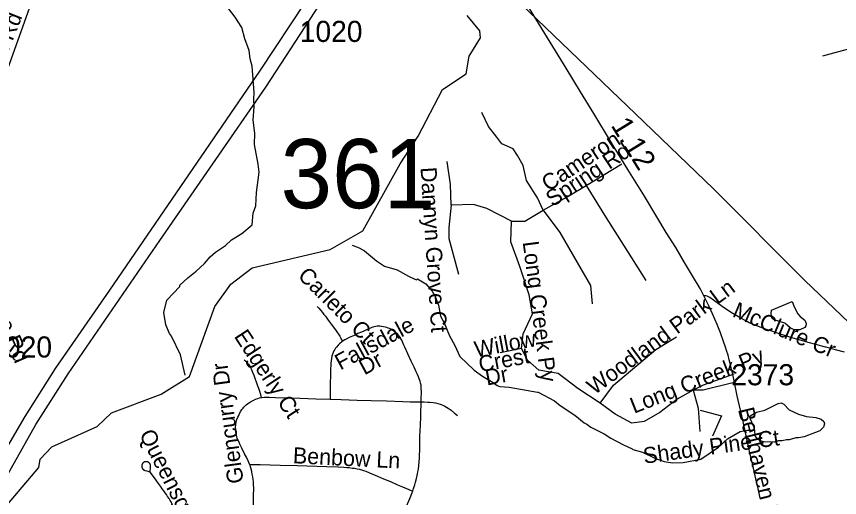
# Model space of a CAD drawing. Extents: x 1383679 to 1536984, y 460658 to 651027.
# Drawn here: x 1417337 to 1422212, y 572175 to 575026 of the extents above; entities that cross this region are included whole.
import ezdxf

# ---------------------------------------------------------------- set-up
doc = ezdxf.new("R2010")
doc.units = 0
for name, color, linetype in [('Exist Hydrographic Creek Single Shore', 7, 'Continuous'), ('Exist Hydrographic Misc Water Feature', 7, 'Continuous'), ('Exist Road Non-System Type 51', 7, 'Continuous'), ('Exist Road Non-System Type 51 Label', 7, 'Continuous'), ('Exist Road Secondary Mileage Hundredths English Label', 7, 'Continuous'), ('Exist Road Secondary Structure Standard Bridge Number Label', 7, 'Continuous'), ('Exist Road Secondary Type 51 Attributed', 7, 'Continuous'), ('Exist Road Secondary Type 51 Divided Attributed', 7, 'Continuous'), ('Exist Road Secondary Type 51 Label', 7, 'Continuous'), ('Exist Road Secondary Type 51 Number Label', 7, 'Continuous'), ('Exist Utilities Electrical Transmission Line', 7, 'Continuous')]:
    doc.layers.add(name, color=color, linetype=linetype)

msp = doc.modelspace()

# ---------------------------------------------------------------- linework, layer by layer
at = {"layer": 'Exist Hydrographic Creek Single Shore'}
msp.add_lwpolyline([(1417049.7, 571826.7), (1417084.6, 571901.5), (1417468.7, 572353.4), (1417477.7, 572402.4), (1417545.7, 572476.5), (1417815.6, 572595.8), (1417899.7, 572676.2), (1418193.7, 572788.4), (1418362.6, 572893.3), (1418512.6, 573307.2), (1418606.6, 573439.9), (1418733.6, 573535.8), (1419194.6, 573644.7), (1419388.6, 573755.7), (1419608.5, 574153.4), (1419716.7, 574317), (1419859.9, 574593.6), (1420000.6, 574686.5), (1420018.5, 574791.3), (1420084.3, 574899.1), (1420081.4, 574941.1), (1420006.5, 575030.9)], dxfattribs=at)
at = {"layer": 'Exist Hydrographic Misc Water Feature'}
for points in [[(1418336.1, 572900.4), (1418307.6, 573020.1), (1418254.1, 573131.3), (1418242.5, 573147.6), (1418221.6, 573198.1), (1418209.3, 573272.4), (1418226.9, 573343.9), (1418304.8, 573426), (1418305, 573434), (1418351.9, 573476.9), (1418400.8, 573515.8), (1418449.9, 573562.6), (1418484.8, 573601.7), (1418515.5, 573629), (1418574.4, 573669.6), (1418611.1, 573702.7), (1418672.6, 573739.9), (1418733.1, 573791.8), (1418738.7, 573859.6), (1418753.7, 573903.3), (1418757.5, 573983.2), (1418774.2, 574102.7), (1418769.3, 574150.8), (1418745.9, 574267.3), (1418749.5, 574335.2), (1418739.2, 574411.4), (1418745, 574491.2), (1418742, 574535.3), (1418744.9, 574575.2), (1418732.4, 574731.4), (1418721.4, 574775.7), (1418714.6, 574823.8), (1418690.1, 574892.4), (1418671.6, 574960.8), (1418633.1, 575021.6), (1418566.9, 575107.2)], [(1419325.3, 573670.8), (1419366.1, 573655), (1419397.8, 573636.3), (1419468.4, 573578.6), (1419515.7, 573545.5), (1419591.3, 573523.8), (1419658.4, 573486.2), (1419696, 573469.3), (1419705.9, 573465.1), (1419712, 573471), (1419761.4, 573441.8), (1419798.5, 573398.9), (1419813.8, 573370.6), (1419836.5, 573314.1), (1419849.1, 573249.8), (1419870.1, 573209.4), (1419901.3, 573132.9), (1419933.2, 573075.9), (1419963.6, 573011.2), (1420047.8, 572929.3), (1420097, 572894.1), (1420160.2, 572856.7), (1420183.8, 572838.1), (1420199.6, 572833.8), (1420255.6, 572828.4), (1420421.8, 572799.1), (1420426.9, 572800.4), (1420523.8, 572748.1), (1420557.2, 572721.4), (1420643.9, 572663.4), (1420698.8, 572618.1), (1420714.7, 572609.7), (1420738.3, 572591.2), (1420817.5, 572553.3), (1420856.8, 572526.4), (1420928, 572488.8), (1420984.2, 572464.6), (1420987.4, 572459.4), (1421045, 572444.1), (1421118.2, 572408.3), (1421173.7, 572389), (1421221.6, 572379.9), (1421285.6, 572382.4), (1421390.1, 572402), (1421494.7, 572474), (1421548.9, 572522.2), (1421623.8, 572566.4), (1421666.1, 572573.4), (1421709.8, 572573.4)], [(1421808, 573285.3), (1421931.5, 573336.6), (1421935.1, 573326.8), (1421942.6, 573304.6), (1421963.7, 573264.1), (1421979.4, 573247.8), (1422006.9, 573227.1), (1422014.5, 573207), (1422012.1, 573193), (1422005.9, 573183.2), (1421975.5, 573167.9), (1421943.5, 573168.6), (1421919.8, 573181.2), (1421888.5, 573207.9), (1421824.9, 573227.4), (1421817, 573233.6), (1421811.2, 573241.7), (1421805.7, 573263.8), (1421808, 573285.3)], [(1421709.8, 572573.4), (1421706.3, 572582.5), (1421706.5, 572590.5), (1421683.5, 572639), (1421679.8, 572653.1), (1421682, 572659), (1421720.4, 572680.1), (1421768.7, 572692.9), (1421847.7, 572733.1), (1421865.8, 572736.6), (1421881.6, 572728.3), (1421912.9, 572695.6), (1421968.2, 572668.3), (1422015.9, 572655.2), (1422071.9, 572649.8), (1422103.6, 572639.1), (1422119.2, 572624.7), (1422123, 572612.7), (1422116.6, 572592.8), (1422094, 572571.3), (1422001.2, 572535.6), (1421969, 572528.3), (1421953, 572528.7), (1421912.9, 572517.6), (1421896.9, 572518), (1421872.7, 572510.6), (1421848.7, 572511.2), (1421824.5, 572503.7), (1421760.5, 572505.2), (1421736.7, 572513.8), (1421722.9, 572524.1), (1421711.3, 572540.3), (1421709.8, 572573.4)]]:
    msp.add_lwpolyline(points, dxfattribs=at)
at = {"layer": 'Exist Road Non-System Type 51'}
for points in [[(1417536.5, 575920), (1417486.9, 575463.4), (1417469.1, 575260.7), (1417440.7, 575157.5), (1417234.6, 574581.4), (1417096.9, 574224.6), (1417011.6, 573989.9), (1416944.1, 573861.9), (1416798.5, 573652.1), (1416671.7, 573478), (1416483.3, 573211)], [(1422595.5, 574908.3), (1422452.4, 574882.7), (1422109.9, 574790.7)], [(1420456.1, 573877.7), (1420421.8, 573951.3), (1420358, 574054.4), (1420338.4, 574142.8), (1420304.1, 574201.7), (1420279.5, 574241), (1420210.9, 574270.4), (1420181.4, 574309.7), (1420132.4, 574373.5), (1420093.1, 574457)], [(1419911.6, 573907.1), (1419906.7, 574029.9), (1419887.1, 574167.3)], [(1420711.2, 574025), (1420922.2, 574152.6)], [(1420456.1, 573877.7), (1420598.4, 573956.2), (1420711.2, 574025)], [(1420711.2, 574025), (1420829, 573833.5), (1420932, 573671.5), (1421064.5, 573460.3)], [(1420269.7, 573813.8), (1420122.6, 573887.5), (1420044.1, 573912), (1419911.6, 573907.1)], [(1419911.6, 573907.1), (1419896.9, 573774.6), (1419896.9, 573710.7), (1419955.8, 573499.6)], [(1420269.7, 573813.8), (1420348.2, 573813.8), (1420456.1, 573877.7)], [(1420456.1, 573877.7), (1420554.3, 573745.1), (1420657.3, 573568.3), (1420735.8, 573430.9), (1420745.6, 573322.9)], [(1420328.6, 573057.7), (1420338.4, 573146.1), (1420392.4, 573263.9), (1420372.7, 573376.9), (1420318.8, 573543.8), (1420264.8, 573691.1), (1420269.7, 573813.8)], [(1422241.6, 573037.1), (1422188.1, 573050.9), (1422131.5, 573066), (1422127.6, 573067.1), (1422071.6, 573081.7), (1422026, 573094.2), (1421985.8, 573105.2), (1421937, 573118.7), (1421891.2, 573133.4), (1421850.1, 573147.2), (1421809.8, 573160.4), (1421779, 573171.4), (1421747.9, 573182), (1421711.3, 573196.3), (1421676.5, 573211.2), (1421651.9, 573223.7), (1421626.6, 573237.4), (1421602.8, 573251.3), (1421565.3, 573274.1), (1421516.7, 573306.4), (1421465.7, 573343.8), (1421443, 573359.9), (1421435.1, 573365.1), (1421427.4, 573368.9), (1421419.4, 573370.7), (1421407.6, 573371.2)], [(1419117.6, 573307.7), (1419126.9, 573298.1), (1419138.8, 573283.8), (1419148.9, 573270.8), (1419157.6, 573259.9), (1419166.2, 573249.1), (1419179.3, 573232), (1419189.6, 573218.9), (1419201, 573202.9), (1419214.7, 573184.1), (1419230, 573163), (1419238, 573151.6), (1419244.3, 573142.5), (1419251.1, 573131.1), (1419258.6, 573118.6), (1419262.5, 573110.6), (1419267.1, 573101.5)], [(1419734.2, 572741.4), (1419734.7, 572761.2), (1419735.9, 572797.7), (1419734.7, 572826.2), (1419733, 572840.4), (1419730.7, 572853.6), (1419727.9, 572865), (1419722.7, 572879.2), (1419717.7, 572891.3), (1419712.5, 572903.7), (1419705.1, 572919.7), (1419691.4, 572948.1), (1419675.4, 572982.3), (1419665.2, 573005.1), (1419654.9, 573026.8), (1419637.6, 573066), (1419631.8, 573078.8), (1419623, 573097.7), (1419618.5, 573107.1), (1419615.3, 573113.1), (1419609.6, 573122), (1419604.7, 573130), (1419599.1, 573137.2), (1419593.1, 573144.2), (1419581.9, 573154), (1419571.8, 573161.3), (1419563.4, 573166.9), (1419553.7, 573172), (1419546.4, 573175.8), (1419537.4, 573179.7), (1419529.5, 573182.5), (1419520.6, 573185.1), (1419510.8, 573187.3), (1419499.7, 573189.4), (1419488.6, 573190.4), (1419480.4, 573190.2), (1419473.4, 573189.8), (1419464.3, 573188.7), (1419455.9, 573186.8), (1419448.2, 573184.8), (1419440.9, 573181.8), (1419434, 573179.7), (1419426, 573176.3), (1419410.8, 573169.3), (1419394.8, 573161.9), (1419379.4, 573155), (1419359.4, 573146.2), (1419342.3, 573137.9), (1419326.4, 573130.5), (1419307.6, 573122.6), (1419293.9, 573115.7), (1419281.9, 573109.5), (1419272.2, 573103.8), (1419263.1, 573096.9), (1419249.4, 573085.5), (1419241.9, 573078.4), (1419231.7, 573066), (1419226.1, 573059.9), (1419221.5, 573053.1), (1419217, 573045.1), (1419211.8, 573034.3), (1419207.8, 573024.6), (1419205, 573013.8), (1419201.7, 572998.3), (1419200, 572985.7), (1419198.9, 572972.1), (1419198.1, 572958.5), (1419197.2, 572937.3), (1419196.6, 572912.2), (1419196, 572886.6), (1419195.4, 572862.1), (1419194.3, 572830.2), (1419194.3, 572798.3), (1419193.8, 572757.7)], [(1420794.6, 572733.7), (1420873.1, 572841.7), (1421123.3, 573052.8), (1421246, 573126.5)], [(1420328.6, 573057.7), (1420201, 573033.2)], [(1420794.6, 572733.7), (1420662.2, 572822.1), (1420544.4, 572910.4), (1420431.6, 572930.1), (1420362.9, 572989), (1420328.6, 573057.7)], [(1418685.2, 572991.5), (1418694.9, 572982.3), (1418701.8, 572974.9), (1418710.3, 572965.2), (1418714.3, 572960.1), (1418718.3, 572953.8), (1418722.9, 572945.9), (1418726.9, 572937.9), (1418735.4, 572917.4), (1418742.3, 572899.7), (1418750.8, 572877.5), (1418757.1, 572861), (1418763.3, 572843.3), (1418770.2, 572823.4), (1418775.9, 572805.1), (1418782.7, 572785.7), (1418787.1, 572768.6)], [(1421586.5, 572906.5), (1421403, 572841.7), (1421344.1, 572812.2)], [(1421588, 572856.3), (1421403, 572812.2), (1421344.1, 572812.2)], [(1421344.1, 572812.2), (1421250.9, 572758.2), (1421147.9, 572679.7), (1421054.7, 572625.7), (1420981.1, 572615.9), (1420882.9, 572669.9), (1420794.6, 572733.7)], [(1421344.1, 572812.2), (1421373.5, 572704.2), (1421383.3, 572566.8)], [(1418718.6, 572370), (1418717.7, 572372.6), (1418709.2, 572392), (1418698.9, 572413.7), (1418688.1, 572434.7), (1418670.9, 572467.8), (1418660.3, 572491), (1418655, 572502.6), (1418648.2, 572517.6), (1418644.6, 572527.2), (1418641.9, 572535.2), (1418639.3, 572545.2), (1418637.7, 572553.7), (1418636, 572564.3), (1418635.1, 572579), (1418635, 572591.8), (1418636.3, 572606), (1418639, 572622.1), (1418642.9, 572637.1), (1418648, 572651), (1418652.9, 572662), (1418658.2, 572673.5), (1418665.6, 572686.8), (1418672.4, 572696.5), (1418679.4, 572704.9), (1418683.7, 572710.7), (1418689.9, 572716.9), (1418697.4, 572723.9), (1418705.9, 572730.8), (1418717, 572738.5), (1418728.6, 572745.3), (1418739.2, 572750.8), (1418753.5, 572757.3), (1418765.4, 572761.9), (1418777.2, 572765.5), (1418789.6, 572768.7), (1418804.4, 572769.8), (1418817.5, 572769.8), (1418832.9, 572769.8), (1418870.5, 572768.7), (1418968.6, 572765.8), (1419109.9, 572760.7), (1419193.8, 572757.7)], [(1419193.8, 572757.7), (1419259.6, 572755.3), (1419354.7, 572752.7), (1419438.3, 572750.4), (1419528.4, 572748.1), (1419624.7, 572744.7), (1419668.6, 572743), (1419701.9, 572741.7), (1419734.2, 572741.4)], [(1419683.6, 572212.6), (1419688.7, 572227.9), (1419696, 572250.7), (1419700.7, 572266.6), (1419706, 572287.7), (1419710.2, 572305.4), (1419712.5, 572316.2), (1419714.8, 572328.2), (1419717, 572343.6), (1419720.2, 572365.5), (1419722.3, 572385.7), (1419723.9, 572409.1), (1419724.5, 572430.5), (1419725.1, 572452.1), (1419725.5, 572489.6), (1419726.6, 572539.6), (1419728.9, 572602.9), (1419731.3, 572656.9), (1419731.8, 572676.1), (1419732.4, 572688.3), (1419733.6, 572719.1), (1419734.2, 572741.4)], [(1419734.2, 572741.4), (1419752.4, 572741.3), (1419772.9, 572740.7), (1419786, 572740.1), (1419805.4, 572738.5), (1419817.9, 572736.2), (1419832.7, 572732.7), (1419845.3, 572728.8), (1419861.3, 572722.5), (1419874.4, 572716.2), (1419883.5, 572710.5), (1419893.9, 572704.5), (1419911.2, 572692), (1419931.1, 572675.2), (1419948.5, 572660.5)], [(1421386.7, 572692.8), (1421513, 572658.5), (1421458.8, 572539.3)], [(1418105.3, 572387.6), (1418104.8, 572387.6), (1418104.4, 572387.6), (1418103.9, 572387.6), (1418103.5, 572387.6), (1418103, 572387.6), (1418102.5, 572387.5), (1418102.1, 572387.5), (1418101.6, 572387.4), (1418101.2, 572387.4), (1418100.7, 572387.3), (1418100.3, 572387.2), (1418099.8, 572387.1), (1418099.3, 572387), (1418098.9, 572386.9), (1418098.4, 572386.8), (1418098, 572386.7), (1418097.6, 572386.6), (1418097.1, 572386.4), (1418096.7, 572386.3), (1418096.2, 572386.2), (1418095.8, 572386), (1418095.4, 572385.8), (1418095, 572385.7), (1418094.5, 572385.5), (1418094.1, 572385.3), (1418093.7, 572385.1), (1418093.3, 572384.9), (1418092.9, 572384.7), (1418092.4, 572384.5), (1418092, 572384.3), (1418091.6, 572384), (1418091.2, 572383.8), (1418090.9, 572383.6), (1418090.5, 572383.3), (1418090.1, 572383.1), (1418089.7, 572382.8), (1418089.3, 572382.5), (1418089, 572382.2), (1418088.6, 572382), (1418088.2, 572381.7), (1418087.9, 572381.4), (1418087.5, 572381.1), (1418087.2, 572380.8), (1418086.9, 572380.5), (1418086.5, 572380.1), (1418086.2, 572379.8), (1418085.9, 572379.5), (1418085.6, 572379.2), (1418085.2, 572378.8), (1418084.9, 572378.5), (1418084.6, 572378.1), (1418084.3, 572377.8), (1418084.1, 572377.4), (1418083.8, 572377), (1418083.5, 572376.7), (1418083.2, 572376.3), (1418083, 572375.9), (1418082.7, 572375.5), (1418082.5, 572375.1), (1418082.2, 572374.7), (1418082, 572374.3), (1418081.8, 572373.9), (1418081.6, 572373.5), (1418081.4, 572373.1), (1418081.1, 572372.7), (1418081, 572372.3), (1418080.8, 572371.9), (1418080.6, 572371.4), (1418080.4, 572371), (1418080.2, 572370.6), (1418080.1, 572370.2), (1418079.9, 572369.7), (1418079.8, 572369.3), (1418079.6, 572368.8), (1418079.5, 572368.4), (1418079.4, 572368), (1418079.3, 572367.5), (1418079.2, 572367.1), (1418079.1, 572366.6), (1418079, 572366.2), (1418078.9, 572365.7), (1418078.8, 572365.3), (1418078.8, 572364.8), (1418078.7, 572364.3), (1418078.6, 572363.9), (1418078.6, 572363.4), (1418078.6, 572363), (1418078.5, 572362.5), (1418078.5, 572362), (1418078.5, 572361.6), (1418078.5, 572361.1), (1418078.5, 572360.7), (1418078.5, 572360.2), (1418078.5, 572359.7), (1418078.6, 572359.3), (1418078.6, 572358.8), (1418078.7, 572358.4), (1418078.7, 572357.9), (1418078.8, 572357.4)], [(1418078.8, 572357.4), (1418078.8, 572357), (1418078.9, 572356.5), (1418079, 572356.1), (1418079.1, 572355.6), (1418079.2, 572355.2), (1418079.3, 572354.7), (1418079.4, 572354.3), (1418079.5, 572353.8), (1418079.7, 572353.4), (1418079.8, 572353), (1418080, 572352.5), (1418080.1, 572352.1), (1418080.3, 572351.7), (1418080.4, 572351.2), (1418080.6, 572350.8), (1418080.8, 572350.4), (1418081, 572350), (1418081.2, 572349.5), (1418081.4, 572349.1), (1418081.6, 572348.7), (1418081.8, 572348.3), (1418082.1, 572347.9), (1418082.3, 572347.5), (1418082.5, 572347.1), (1418082.8, 572346.7), (1418083, 572346.4), (1418083.3, 572346), (1418083.6, 572345.6), (1418083.8, 572345.2), (1418084.1, 572344.9), (1418084.4, 572344.5), (1418084.7, 572344.1), (1418085, 572343.8), (1418085.3, 572343.5), (1418085.6, 572343.1), (1418085.9, 572342.8), (1418086.3, 572342.4), (1418086.6, 572342.1), (1418086.9, 572341.8), (1418087.3, 572341.5), (1418087.6, 572341.2), (1418087.9, 572340.9), (1418088.3, 572340.6), (1418088.7, 572340.3), (1418089, 572340), (1418089.4, 572339.8), (1418089.8, 572339.5), (1418090.2, 572339.2), (1418090.5, 572339), (1418090.9, 572338.7), (1418091.3, 572338.5), (1418091.7, 572338.3), (1418092.1, 572338), (1418092.5, 572337.8), (1418092.9, 572337.6), (1418093.3, 572337.4), (1418093.8, 572337.2), (1418094.2, 572337), (1418094.6, 572336.8), (1418095, 572336.6), (1418095.5, 572336.5), (1418095.9, 572336.3), (1418096.3, 572336.1), (1418096.8, 572336), (1418097.2, 572335.9), (1418097.6, 572335.7), (1418098.1, 572335.6), (1418109.5, 572332.8), (1418120.3, 572329.3), (1418128.7, 572326.4)], [(1418128.7, 572326.4), (1418131.1, 572357.3), (1418131.2, 572357.7), (1418131.3, 572358.2), (1418131.3, 572358.6), (1418131.4, 572359.1), (1418131.4, 572359.5), (1418131.4, 572360), (1418131.4, 572360.5), (1418131.4, 572360.9), (1418131.4, 572361.4), (1418131.4, 572361.9), (1418131.4, 572362.3), (1418131.4, 572362.8), (1418131.4, 572363.2), (1418131.3, 572363.7), (1418131.3, 572364.2), (1418131.2, 572364.6), (1418131.1, 572365.1), (1418131.1, 572365.5), (1418131, 572366), (1418130.9, 572366.4), (1418130.8, 572366.9), (1418130.7, 572367.3), (1418130.6, 572367.8), (1418130.5, 572368.2), (1418130.4, 572368.7), (1418130.2, 572369.1), (1418130.1, 572369.5), (1418129.9, 572370), (1418129.8, 572370.4), (1418129.6, 572370.8), (1418129.4, 572371.3), (1418129.3, 572371.7), (1418129.1, 572372.1), (1418128.9, 572372.5), (1418128.7, 572372.9), (1418128.5, 572373.4), (1418128.2, 572373.8), (1418128, 572374.2), (1418127.8, 572374.6), (1418127.6, 572375), (1418127.3, 572375.4), (1418127.1, 572375.7), (1418126.8, 572376.1), (1418126.5, 572376.5), (1418126.3, 572376.9), (1418126, 572377.2), (1418125.7, 572377.6), (1418125.4, 572378), (1418125.1, 572378.3), (1418124.8, 572378.7), (1418124.5, 572379), (1418124.2, 572379.4), (1418123.9, 572379.7), (1418123.6, 572380), (1418123.2, 572380.3), (1418122.9, 572380.6), (1418122.5, 572381), (1418122.2, 572381.3), (1418121.8, 572381.6), (1418121.5, 572381.8), (1418121.1, 572382.1), (1418120.8, 572382.4), (1418120.4, 572382.7), (1418120, 572382.9), (1418119.6, 572383.2), (1418119.2, 572383.5), (1418118.9, 572383.7), (1418118.5, 572383.9), (1418118.1, 572384.2), (1418117.7, 572384.4), (1418117.3, 572384.6), (1418116.8, 572384.8), (1418116.4, 572385), (1418116, 572385.2), (1418115.6, 572385.4), (1418115.2, 572385.6), (1418114.7, 572385.8), (1418114.3, 572385.9), (1418113.9, 572386.1), (1418113.4, 572386.2), (1418113, 572386.4), (1418112.6, 572386.5), (1418112.1, 572386.6), (1418111.7, 572386.8), (1418111.2, 572386.9), (1418110.8, 572387), (1418110.3, 572387.1), (1418109.9, 572387.2), (1418109.4, 572387.3), (1418109, 572387.3), (1418108.5, 572387.4), (1418108.1, 572387.5), (1418107.6, 572387.5), (1418107.1, 572387.5), (1418106.7, 572387.6), (1418106.2, 572387.6), (1418105.8, 572387.6), (1418105.3, 572387.6)], [(1418718.6, 572370), (1418749.7, 572370.9), (1418779.9, 572370.9), (1418899.4, 572367.4), (1418999.2, 572364.2), (1419173.5, 572358.6), (1419241.3, 572356.4), (1419276.5, 572354.5), (1419293.5, 572353.3), (1419306.6, 572352.1), (1419324.8, 572349.9), (1419339.1, 572348.2), (1419355.6, 572345.3), (1419368.2, 572342.4), (1419380.1, 572339), (1419392.1, 572335), (1419406.4, 572330.5), (1419428.6, 572321.4), (1419452.3, 572311.9), (1419475.9, 572302.6), (1419510.8, 572286.9), (1419553.1, 572269.6), (1419594.5, 572250.7), (1419623.7, 572238.1), (1419683.6, 572212.6)], [(1418732.1, 571972.5), (1418734.7, 572023.2), (1418735.8, 572045), (1418737.1, 572064.4), (1418738.3, 572087.2), (1418738.9, 572107.3), (1418740, 572125.7), (1418740, 572141.7), (1418741.1, 572159.3), (1418740.9, 572176.4), (1418741.7, 572198.5), (1418742.3, 572215.9), (1418742.3, 572234.8), (1418741.7, 572249), (1418741.1, 572259.8), (1418740, 572270.6), (1418738.3, 572282), (1418736.2, 572298.7), (1418733.7, 572312.8), (1418730.3, 572329.3), (1418724.6, 572351), (1418718.6, 572370)], [(1418275.4, 571987.3), (1418276.5, 572018.8), (1418276.5, 572045), (1418275.5, 572072.4), (1418273.9, 572083.5), (1418272.4, 572092.1), (1418269.5, 572104.7), (1418266.9, 572114.7), (1418264, 572124.2), (1418259.2, 572134.9), (1418253.1, 572148.7), (1418248.1, 572157.7), (1418240.4, 572169.7), (1418232, 572182.1), (1418224.6, 572192.9), (1418218.3, 572202), (1418209.8, 572214.5), (1418200.5, 572227.4), (1418189.8, 572241.8), (1418178, 572258.8), (1418164.6, 572277.6), (1418153.6, 572292.7), (1418128.7, 572326.4)], [(1419366.2, 571477.5), (1419385.3, 571521.9), (1419430.9, 571626.5), (1419489.9, 571761.5), (1419546.6, 571891.7), (1419573.4, 571953.8), (1419604.7, 572025.3), (1419629.8, 572081.5), (1419647.5, 572123.4), (1419661.3, 572155.2), (1419672.8, 572183.2), (1419681, 572205), (1419683.6, 572212.6)]]:
    msp.add_lwpolyline(points, dxfattribs=at)
at = {"layer": 'Exist Road Secondary Type 51 Attributed'}
msp.add_lwpolyline([(1421741.3, 572171.8), (1421728.8, 572228), (1421715.9, 572286.2), (1421697.6, 572367.5), (1421681.2, 572440.1), (1421638.1, 572633.2), (1421605.8, 572776.8), (1421588.8, 572857.7), (1421580.9, 572896.5), (1421569.9, 572943.4), (1421563.8, 572969.9), (1421558.7, 572990.8), (1421551.3, 573019.5), (1421543.1, 573045.6), (1421536.2, 573066), (1421524.8, 573099.9), (1421506.6, 573150.9), (1421487, 573200.9), (1421459.5, 573263.5), (1421438.2, 573311.3), (1421418.1, 573350.9), (1421407.6, 573371.2), (1421385.6, 573413.7), (1421340.5, 573488.5), (1421293.2, 573568.2), (1421241.5, 573655.9), (1421185.2, 573745.9), (1421129.2, 573838), (1421055.5, 573961), (1420958.1, 574118.4), (1420854.2, 574287.1), (1420755.9, 574450.5), (1420677.8, 574580.1), (1420591.8, 574720.2), (1420465.8, 574925.3), (1420376.1, 575072.3)], dxfattribs=at)
at = {"layer": 'Exist Road Secondary Type 51 Divided Attributed'}
for points in [[(1415554.7, 568761.8), (1415557.6, 568766), (1415799.1, 569147), (1416039.5, 569584.6), (1416191.8, 569902.4), (1416358.3, 570313.9), (1416560.7, 570842.9), (1416821.8, 571541.7), (1417056.8, 572064.2), (1417154.4, 572257.1), (1417387.8, 572655.2), (1417567.8, 572939.6), (1417890.2, 573403.3), (1418778.4, 574701.6), (1419051.9, 575115.7), (1419393.3, 575615.5), (1419661.8, 576011.1)], [(1415620.6, 568719.1), (1415622.9, 568722.5), (1415866.6, 569101.3), (1416101.6, 569528), (1416302.8, 569963.4), (1416445.3, 570313.9), (1416615.1, 570786.3), (1416900.1, 571515.6), (1417126.4, 572007.6), (1417225, 572207.1), (1417451.6, 572608.7), (1417643.6, 572908.6), (1418185.8, 573699), (1418813.9, 574607), (1419134.6, 575100.9), (1419455.4, 575556.4), (1419726.5, 575957.4)]]:
    msp.add_lwpolyline(points, dxfattribs=at)
at = {"layer": 'Exist Utilities Electrical Transmission Line'}
msp.add_lwpolyline([(1427173.4, 568483.1), (1426733.5, 568858.4), (1426087.9, 569490.1), (1425592, 569975.1), (1425035.1, 570519.1), (1424521.6, 571020.5), (1424055.2, 571478.9), (1423514, 571996.8), (1422990.6, 572508.2), (1422528.2, 572962.7), (1422006.6, 573462.1), (1421465.6, 574003.8), (1421003, 574448.3), (1420324, 575100.5), (1419741.5, 575669.1), (1419233.7, 576156.4), (1418704.2, 576671.9), (1418251.6, 577106.2), (1417696.5, 577640.2), (1417240, 578084.4), (1416982, 578331.1)], dxfattribs=at)

# ---------------------------------------------------------------- texts
at = {"layer": 'Exist Road Non-System Type 51 Label'}
for s, rotation, p in [('Lawing School Rd', 68.1666, (1416992.7, 574076.3)), ('Cameron', 33.4466, (1420487.1, 573985.7)), ('Spring Rd', 33.4466, (1420512, 573894.5)), ('Dannyn Grove Ct', 273.7466, (1419729.7, 574130.5)), ('Ncdot Service Rd', 293.455, (1416937.4, 573869.7)), ('Long Creek Py', 277.4493, (1420334.8, 573689)), ('Carleto Ct', 315.0005, (1418997.8, 573483.8)), ('Woodland Park Ln', 36.3472, (1420760, 572780.4)), ('McClure Cr', 337.3193, (1421571.5, 573249.5)), ('Fallsdale', 28.3882, (1419255.2, 572927.8)), ('Edgerly Ct', 303.3889, (1418622.4, 573130.4)), ('Willow', 10.6399, (1420058.9, 573005.3)), ('Crest ', 10.6399, (1420083.4, 572916.9)), ('Long Creek Py', 21.6109, (1420994.5, 572671)), ('Dr', 28.3882, (1419397.5, 572898.4)), ('Glencurry Dr', 97.7537, (1418682.7, 572264.3)), ('Dr', 10.6399, (1420122.7, 572838.4)), ('Queensgate Ln', 296.9806, (1418061.9, 572549.7)), ('Shady Pine Ct', 7.8197, (1421055.3, 572375)), ('Benbow Ln', 357.1679, (1418972.5, 572378.5))]:
    msp.add_text(s, height=95, rotation=rotation, dxfattribs=at).set_placement(p)
at = {"layer": 'Exist Road Secondary Mileage Hundredths English Label'}
msp.add_text('1.12', height=125, rotation=301.6457, dxfattribs=at).set_placement((1420854.2, 574380.9))
at = {"layer": 'Exist Road Secondary Structure Standard Bridge Number Label'}
msp.add_text('361', height=410.1, dxfattribs=at).set_placement((1418901.2, 573889.5))
at = {"layer": 'Exist Road Secondary Type 51 Label'}
msp.add_text('Bellhaven Bv', height=95, rotation=283.7074, dxfattribs=at).set_placement((1421610.1, 572697.2))
at = {"layer": 'Exist Road Secondary Type 51 Number Label'}
for s, p in [('1020', (1419014.4, 574874.8)), ('1020', (1417175.7, 573004.8)), ('2373', (1421570.7, 572840.4))]:
    msp.add_text(s, height=125, dxfattribs=at).set_placement(p)

doc.saveas('drawing.dxf')
